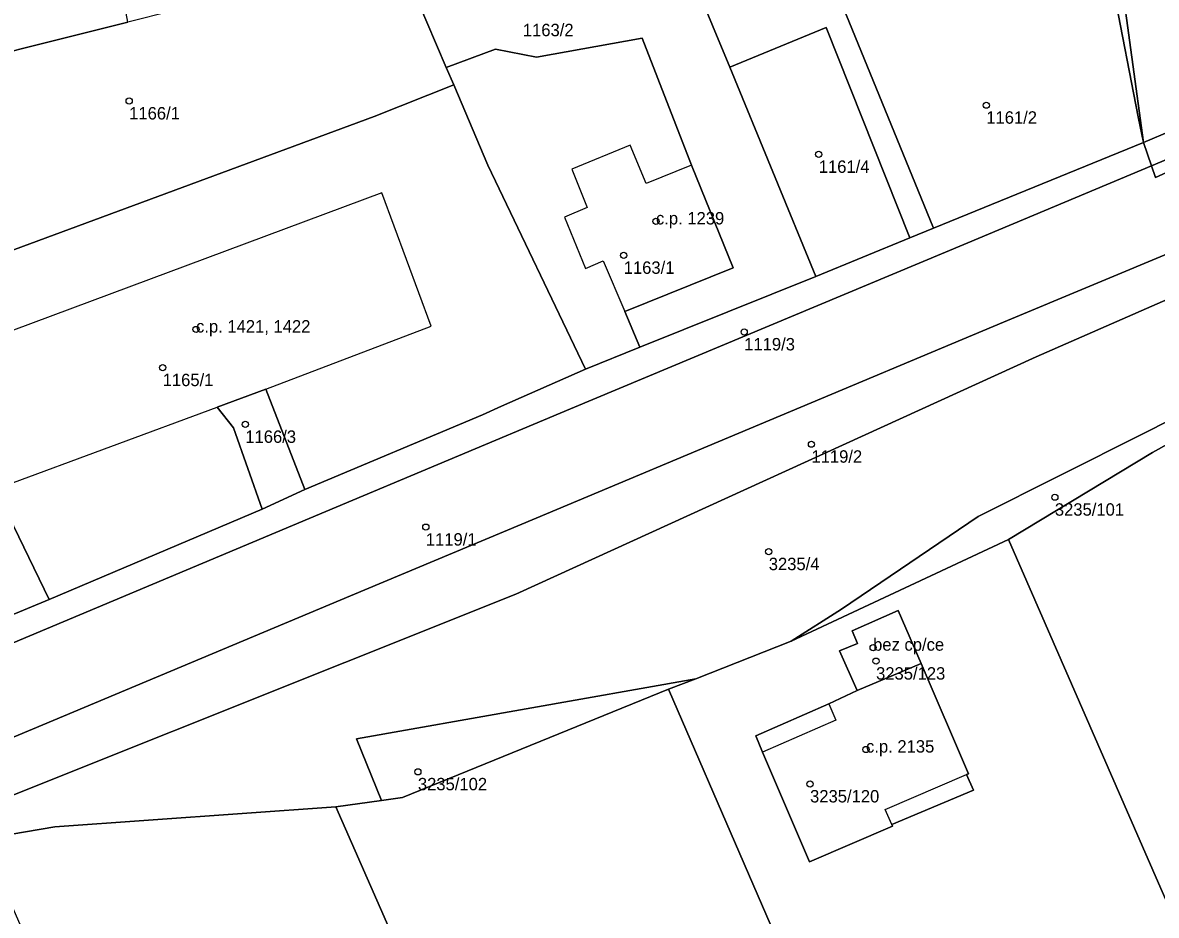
# Model space of a CAD drawing. Extents: x -878211 to -870363, y -1058464 to -1052522.
# Drawn here: x -875500 to -875408.6, y -1056456.2 to -1056384.3 of the extents above; entities that cross this region are included whole.
import ezdxf

# ---------------------------------------------------------------- set-up
doc = ezdxf.new("R2010")
doc.units = 0
for name, color, linetype in [('Vrstva 50', 7, 'Continuous'), ('Vrstva 51', 7, 'Continuous'), ('Vrstva 52', 7, 'Continuous')]:
    doc.layers.add(name, color=color, linetype=linetype)

msp = doc.modelspace()

# ---------------------------------------------------------------- linework, layer by layer
at = {"layer": 'Vrstva 50'}
for centre in [(-875491.41, -1056390.57994), (-875422.33, -1056390.91994), (-875435.83, -1056394.87994), (-875448.95, -1056400.27994), (-875451.55, -1056403.01994), (-875486.02, -1056408.98994), (-875441.84, -1056409.18994), (-875488.71, -1056412.06994), (-875482.05, -1056416.63994), (-875436.42, -1056418.23994), (-875416.8, -1056422.50994), (-875467.5, -1056424.91994), (-875439.86, -1056426.89994), (-875431.45, -1056434.62994), (-875431.21, -1056435.71994), (-875432.02, -1056442.83994), (-875468.14, -1056444.63994), (-875436.53, -1056445.61994)]:
    msp.add_circle(centre, 0.25, dxfattribs=at)
at = {"layer": 'Vrstva 51'}
for points in [[(-875511.97, -1056366.64), (-875520.61, -1056369.18), (-875515.55, -1056390.28), (-875509.37, -1056388.69), (-875491.53, -1056384.23), (-875495.67, -1056361.98)], [(-875409.01, -1056395.8), (-875408.68, -1056396.75), (-875390.07, -1056388.31), (-875357.27, -1056377.02), (-875336.44, -1056371.66), (-875333.52, -1056370.91), (-875325.65, -1056368.89), (-875337.67, -1056371.42), (-875344.63, -1056373.02), (-875352.88, -1056375.12), (-875367.42, -1056379.44), (-875375.34, -1056382.19), (-875383.29, -1056385.23), (-875400.76, -1056392.35)], [(-875409.65, -1056393.92), (-875410.09, -1056391.85), (-875414.01, -1056371.62), (-875414.06, -1056370.92), (-875416.5, -1056370.22), (-875417.87, -1056382.28), (-875422.86, -1056381.73), (-875432.94, -1056379.59), (-875435.11, -1056374.21), (-875437.77, -1056373.48), (-875426.59, -1056400.84)], [(-875428.48, -1056401.62), (-875426.59, -1056400.84), (-875437.77, -1056373.48), (-875448.18, -1056370.64), (-875448.03, -1056372.4), (-875447.82, -1056376.19), (-875444.4, -1056384.5), (-875443.01, -1056387.86), (-875435.23, -1056384.66)], [(-875443.01, -1056387.86), (-875444.4, -1056384.5), (-875447.82, -1056376.19), (-875469.75, -1056378.72), (-875465.85, -1056387.89), (-875461.88, -1056386.4), (-875458.58, -1056387.04), (-875450.06, -1056385.51), (-875446.1, -1056395.74), (-875442.72, -1056404.03), (-875451.45, -1056407.55), (-875450.24, -1056410.42), (-875436.07, -1056404.72)], [(-875491.53, -1056384.23), (-875509.37, -1056388.69), (-875508.4, -1056403.06), (-875505.79, -1056403.96), (-875504.59, -1056404), (-875471.67, -1056391.84), (-875465.25, -1056389.28), (-875465.85, -1056387.89), (-875469.75, -1056378.72)], [(-875428.48, -1056401.62), (-875435.23, -1056384.66), (-875443.01, -1056387.86), (-875436.07, -1056404.72)], [(-875454.64, -1056412.19), (-875450.24, -1056410.42), (-875451.45, -1056407.55), (-875442.72, -1056404.03), (-875446.1, -1056395.74), (-875450.06, -1056385.51), (-875458.58, -1056387.04), (-875461.88, -1056386.4), (-875465.85, -1056387.89), (-875465.25, -1056389.28), (-875462.49, -1056395.74)], [(-875515.55, -1056390.28), (-875523.32, -1056392.79), (-875515.89, -1056410.17), (-875512.61, -1056417.84), (-875511.01, -1056421.37), (-875508.24, -1056424.97), (-875504.96, -1056432.53), (-875504.54, -1056433.51), (-875497.87, -1056430.75), (-875501.54, -1056423.14), (-875502.25, -1056423.36), (-875507.27, -1056409.98), (-875508.4, -1056403.06), (-875509.37, -1056388.69)], [(-875460.24, -1056430.33), (-875515.54, -1056452.4), (-875503.27, -1056450.06), (-875497.4, -1056449.08), (-875474.74, -1056447.47), (-875471.06, -1056446.94), (-875473.08, -1056441.99), (-875445.75, -1056437.14), (-875438.06, -1056434.12), (-875434.01, -1056431.54), (-875422.98, -1056424.06), (-875409.72, -1056417.39), (-875388.72, -1056406.79), (-875370.54, -1056394.92), (-875360.73, -1056390.83), (-875361.1, -1056388.27), (-875386.22, -1056397.14), (-875418.32, -1056411.2)], [(-875497.87, -1056430.75), (-875480.68, -1056423.46), (-875483.01, -1056416.92), (-875484.31, -1056415.24), (-875480.4, -1056413.79), (-875477.24, -1056421.9), (-875462.92, -1056415.87), (-875461.4, -1056415.18), (-875454.64, -1056412.19), (-875462.49, -1056395.74), (-875465.25, -1056389.28), (-875471.67, -1056391.84), (-875504.59, -1056404), (-875505.79, -1056403.96), (-875508.4, -1056403.06), (-875507.27, -1056409.98), (-875502.25, -1056423.36), (-875501.54, -1056423.14)], [(-875420.55, -1056425.93), (-875408.93, -1056418.91), (-875396.84, -1056412.16), (-875388.72, -1056406.79), (-875409.72, -1056417.39), (-875422.98, -1056424.06), (-875434.01, -1056431.54), (-875438.06, -1056434.12)], [(-875382.39, -1056474.53), (-875380.62, -1056473.94), (-875384.62, -1056453.44), (-875385.1, -1056450.99), (-875386.79, -1056432.62), (-875388.59, -1056413.05), (-875388.72, -1056406.79), (-875396.84, -1056412.16), (-875408.93, -1056418.91), (-875420.55, -1056425.93), (-875408.26, -1056454.03), (-875397.84, -1056477.64), (-875391.55, -1056476.38)], [(-875477.24, -1056421.9), (-875480.4, -1056413.79), (-875484.31, -1056415.24), (-875483.01, -1056416.92), (-875480.68, -1056423.46)], [(-875397.84, -1056477.64), (-875408.26, -1056454.03), (-875420.55, -1056425.93), (-875438.06, -1056434.12), (-875445.75, -1056437.14), (-875447.93, -1056437.99), (-875435.75, -1056466.13), (-875434.06, -1056469.97), (-875424.24, -1056492.61), (-875408.01, -1056486.61), (-875395.98, -1056481.86)], [(-875427.58, -1056435.9), (-875423.77, -1056444.79), (-875423.91, -1056444.85), (-875423.36, -1056446.13), (-875429.95, -1056448.88), (-875429.89, -1056449.02), (-875436.57, -1056451.89), (-875440.37, -1056443.06), (-875440.91, -1056441.74), (-875435.03, -1056439.16), (-875432.74, -1056438.1), (-875434.15, -1056434.89), (-875432.71, -1056434.29), (-875433.13, -1056433.27), (-875429.42, -1056431.65)], [(-875427.58, -1056435.9), (-875429.42, -1056431.65), (-875433.13, -1056433.27), (-875432.71, -1056434.29), (-875434.15, -1056434.89), (-875432.74, -1056438.1)], [(-875427.58, -1056435.9), (-875432.74, -1056438.1), (-875435.03, -1056439.16), (-875440.91, -1056441.74), (-875440.37, -1056443.06), (-875436.57, -1056451.89), (-875429.89, -1056449.02), (-875429.95, -1056448.88), (-875423.36, -1056446.13), (-875423.91, -1056444.85), (-875423.77, -1056444.79)], [(-875447.93, -1056437.99), (-875445.75, -1056437.14), (-875473.08, -1056441.99), (-875471.06, -1056446.94), (-875469.37, -1056446.7)], [(-875441.23, -1056499.06), (-875424.24, -1056492.61), (-875434.06, -1056469.97), (-875435.75, -1056466.13), (-875447.93, -1056437.99), (-875469.37, -1056446.7), (-875471.06, -1056446.94), (-875474.74, -1056447.47), (-875450.54, -1056502.55)], [(-875450.54, -1056502.55), (-875474.74, -1056447.47), (-875497.4, -1056449.08), (-875503.27, -1056450.06), (-875475.97, -1056512.14), (-875470.42, -1056510.05)]]:
    msp.add_lwpolyline(points, close=True, dxfattribs=at)
for points in [[(-875414.01, -1056371.62), (-875410.09, -1056391.85), (-875409.65, -1056393.92), (-875411.55, -1056380.14)], [(-875411.55, -1056380.14), (-875409.65, -1056393.92), (-875405.09, -1056391.99)], [(-875390.07, -1056388.31), (-875408.68, -1056396.75), (-875409.01, -1056395.8), (-875423.82, -1056402), (-875455.84, -1056415.4), (-875475.56, -1056423.67), (-875506.68, -1056436.71), (-875521.62, -1056442.97), (-875536.51, -1056449.35), (-875543.58, -1056452.75), (-875557.08, -1056459.48), (-875565.39, -1056463.63), (-875566.35, -1056463.96), (-875567.32, -1056463.71), (-875568.53, -1056461.56), (-875598.32, -1056478.33)], [(-875405.09, -1056391.99), (-875409.65, -1056393.92), (-875409.01, -1056395.8), (-875400.76, -1056392.35)], [(-875798.29, -1056645.22), (-875745.74, -1056604.33), (-875700.24, -1056569.27), (-875697.39, -1056567.38), (-875687.84, -1056558.78), (-875663.09, -1056536.13), (-875636.28, -1056514.98), (-875620.56, -1056505.05), (-875610.6, -1056498.75), (-875590.01, -1056486.6), (-875573.69, -1056477.23), (-875574.76, -1056475.23), (-875566.36, -1056471.2), (-875559.09, -1056467.85), (-875549.25, -1056463.29), (-875536.95, -1056457.61), (-875520.18, -1056450), (-875504.56, -1056443.43), (-875473.56, -1056430.46), (-875458.61, -1056424.19), (-875420.94, -1056408.41), (-875385.5, -1056393.63)], [(-875385.5, -1056393.63), (-875420.94, -1056408.41), (-875458.61, -1056424.19), (-875473.56, -1056430.46), (-875504.56, -1056443.43), (-875520.18, -1056450), (-875536.95, -1056457.61), (-875549.25, -1056463.29), (-875559.09, -1056467.85), (-875566.36, -1056471.2), (-875574.76, -1056475.23), (-875573.69, -1056477.23), (-875571.04, -1056475.71), (-875565.77, -1056472.98), (-875557.94, -1056468.91), (-875551.38, -1056465.51), (-875539.28, -1056461.02), (-875529.55, -1056457.64), (-875527.63, -1056456.97), (-875515.54, -1056452.4), (-875460.24, -1056430.33), (-875418.32, -1056411.2), (-875386.22, -1056397.14)], [(-875506.68, -1056436.71), (-875475.56, -1056423.67), (-875455.84, -1056415.4), (-875423.82, -1056402), (-875409.01, -1056395.8), (-875409.65, -1056393.92), (-875426.59, -1056400.84), (-875428.48, -1056401.62), (-875436.07, -1056404.72), (-875450.24, -1056410.42), (-875454.64, -1056412.19), (-875461.4, -1056415.18), (-875462.92, -1056415.87), (-875477.24, -1056421.9), (-875480.68, -1056423.46), (-875497.87, -1056430.75), (-875504.54, -1056433.51)]]:
    msp.add_lwpolyline(points, dxfattribs=at)
at = {"layer": 'Vrstva 52'}
for points in [[(-875454.49, -1056399.15), (-875456.33, -1056399.94), (-875454.63, -1056404.08), (-875453.2, -1056403.47), (-875451.45, -1056407.55), (-875442.72, -1056404.03), (-875446.1, -1056395.74), (-875449.75, -1056397.24), (-875451.03, -1056394.13), (-875455.74, -1056396.06)], [(-875471.04, -1056397.97), (-875505.52, -1056410.83), (-875501.46, -1056421.6), (-875484.31, -1056415.24), (-875480.4, -1056413.79), (-875467.06, -1056408.73)], [(-875434.15, -1056434.89), (-875432.74, -1056438.1), (-875427.58, -1056435.9), (-875429.42, -1056431.65), (-875433.13, -1056433.27), (-875432.71, -1056434.29)], [(-875423.77, -1056444.79), (-875427.58, -1056435.9), (-875432.74, -1056438.1), (-875435.03, -1056439.16), (-875434.45, -1056440.49), (-875440.37, -1056443.06), (-875436.57, -1056451.89), (-875429.89, -1056449.02), (-875429.95, -1056448.88), (-875430.47, -1056447.67), (-875423.91, -1056444.85)]]:
    msp.add_lwpolyline(points, close=True, dxfattribs=at)

# ---------------------------------------------------------------- texts
at = {"layer": 'Vrstva 50'}
for s, p in [('1163/2', (-875459.68, -1056385.359)), ('1166/1', (-875491.41, -1056392.069)), ('1161/2', (-875422.33, -1056392.409)), ('1161/4', (-875435.83, -1056396.369)), ('c.p. 1239', (-875448.95, -1056400.53)), ('1163/1', (-875451.55, -1056404.509)), ('c.p. 1421, 1422', (-875486.02, -1056409.24)), ('1119/3', (-875441.84, -1056410.679)), ('1165/1', (-875488.71, -1056413.559)), ('1166/3', (-875482.05, -1056418.129)), ('1119/2', (-875436.42, -1056419.729)), ('3235/101', (-875416.8, -1056423.999)), ('1119/1', (-875467.5, -1056426.409)), ('3235/4', (-875439.86, -1056428.389)), ('bez cp/ce', (-875431.45, -1056434.879)), ('3235/123', (-875431.21, -1056437.209)), ('c.p. 2135', (-875432.02, -1056443.09)), ('3235/102', (-875468.14, -1056446.129)), ('3235/120', (-875436.53, -1056447.109))]:
    msp.add_text(s, height=0.999996, dxfattribs=at).set_placement(p)

doc.saveas('drawing.dxf')
